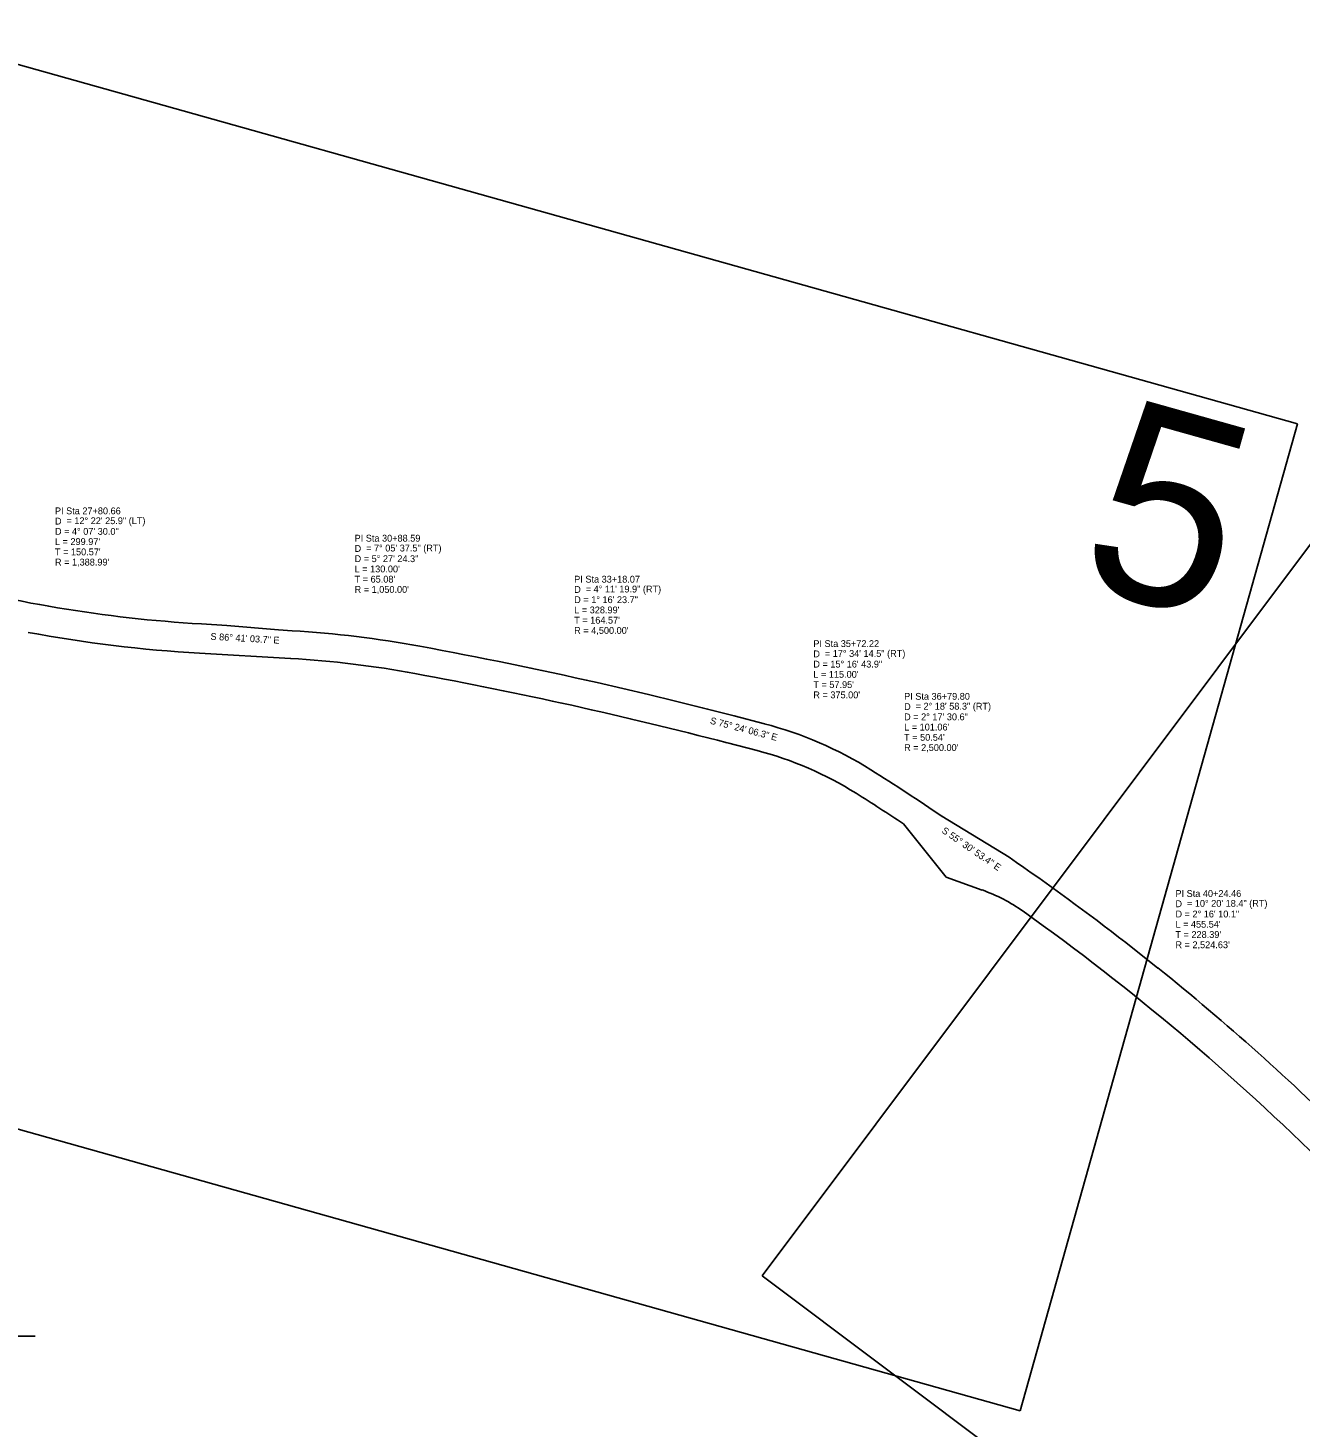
# Model space of a CAD drawing. Extents: x 925297 to 940193, y 663541 to 689899.
# Drawn here: x 929584 to 930888, y 684952 to 686386 of the extents above; entities that cross this region are included whole.
import ezdxf

# ---------------------------------------------------------------- set-up
doc = ezdxf.new("R2010")
doc.units = 0
for name, color, linetype in [('Default', 7, 'Continuous'), ('Exist Horizontal Alignment Curve and Spiral Data', 7, 'Continuous'), ('Exist Horizontal Alignment Direction Label', 7, 'Continuous'), ('Exist Horizontal Alignment Tick Large', 7, 'Continuous'), ('Prop DSN Text', 7, 'Continuous'), ('Prop Shade Light', 7, 'Continuous')]:
    doc.layers.add(name, color=color, linetype=linetype)

msp = doc.modelspace()

# ---------------------------------------------------------------- linework, layer by layer
at = {"layer": 'Default'}
for p, q in [((930884.9, 685980.5), (929440.8, 686386.2)), ((930601, 684969.7), (930884.9, 685980.5)), ((930966.1, 685948.1), (930336.5, 685107.8)), ((929156.9, 685375.3), (930601, 684969.7)), ((930336.5, 685107.8), (931536.9, 684208.3))]:
    msp.add_line(p, q, dxfattribs=at)
at = {"layer": 'Exist Horizontal Alignment Tick Large'}
msp.add_line((927400.8, 685045.9), (929591.6, 685045.9), dxfattribs=at)
at = {"layer": 'Prop Shade Light'}
for p, q in [((929762, 685775.7), (929788, 685774.2)), ((929788, 685774.2), (929841.2, 685769.6)), ((929841.2, 685769.6), (929855.1, 685768.6)), ((929853.5, 685740.2), (929760.2, 685745.6)), ((930167.6, 685715.6), (930220.2, 685703.3)), ((930308, 685681.4), (930338.8, 685673.4)), ((930331.6, 685645.9), (930300.9, 685653.9)), ((930520.8, 685578.6), (930589.5, 685536.6)), ((930525, 685516.1), (930481.4, 685570.8)), ((930562.1, 685503.1), (930525, 685516.1)), ((930709.1, 685449.2), (930742.1, 685423.2))]:
    msp.add_line(p, q, dxfattribs=at)
for centre, radius, start, end in [((929841.4, 687146.3), 1372.9, 254.3105, 266.6844), ((929841.4, 687146.3), 1403, 259.446, 266.6844), ((929793.6, 684706), 1064.4, 79.5906, 86.6844), ((929170.2, 681312.7), 4514.4, 77.2362, 79.5906), ((929793.6, 684706), 1036, 79.5906, 86.6844), ((929170.2, 681312.7), 4486, 75.4017, 79.5906), ((929170.2, 681312.7), 4514.4, 75.4017, 76.5504), ((930240.6, 685296.6), 389.4, 57.831, 75.4017), ((930240.6, 685296.6), 361, 57.831, 75.4017), ((929109.3, 683497.8), 2514.4, 55.8471, 57.831), ((929109.3, 683497.8), 2486, 56.5004, 57.831), ((929149.5, 683440.3), 2543.3, 52.1777, 55.5148), ((930506, 685344.1), 168.6, 54.5284, 70.5837), ((929149.5, 683440.3), 2506.2, 45.1764, 54.5284), ((929149.5, 683440.3), 2543.3, 45.1764, 51.2301)]:
    msp.add_arc(centre, radius, start, end, dxfattribs=at)

# ---------------------------------------------------------------- texts
at = {"layer": 'Exist Horizontal Alignment Curve and Spiral Data'}
for s, p in [('PI Sta 27+80.66', (929612, 685888)), ('D', (929612, 685877.5)), ('D = 4%%d 07\' 30.0"', (929612, 685867)), ('= 12%%d 22\' 25.9" (LT)', (929623.8, 685877.9)), ("L = 299.97'", (929612, 685856.5)), ('PI Sta 30+88.59', (929919, 685860)), ("T = 150.57'", (929612, 685846)), ('D', (929919, 685849.5)), ('D = 5%%d 27\' 24.3"', (929919, 685839)), ('= 7%%d 05\' 37.5" (RT)', (929930.8, 685849.9)), ("R = 1,388.99'", (929612, 685835.5)), ("L = 130.00'", (929919, 685828.5)), ("T = 65.08'", (929919, 685818)), ('PI Sta 33+18.07', (930144, 685818)), ("R = 1,050.00'", (929919, 685807.5)), ('D', (930144, 685807.5)), ('D = 1%%d 16\' 23.7"', (930144, 685797)), ('= 4%%d 11\' 19.9" (RT)', (930155.8, 685807.9)), ("L = 328.99'", (930144, 685786.5)), ("T = 164.57'", (930144, 685776)), ("R = 4,500.00'", (930144, 685765.5)), ('PI Sta 35+72.22', (930389, 685752)), ('D', (930389, 685741.5)), ('= 17%%d 34\' 14.5" (RT)', (930400.8, 685741.9)), ('D = 15%%d 16\' 43.9"', (930389, 685731)), ("T = 57.95'", (930389, 685710)), ("L = 115.00'", (930389, 685720.5)), ("R = 375.00'", (930389, 685699.5)), ('PI Sta 36+79.80', (930482, 685698)), ('D', (930482, 685687.5)), ('= 2%%d 18\' 58.3" (RT)', (930493.8, 685687.9)), ('D = 2%%d 17\' 30.6"', (930482, 685677)), ("L = 101.06'", (930482, 685666.5)), ("T = 50.54'", (930482, 685656)), ("R = 2,500.00'", (930482, 685645.5)), ('PI Sta 40+24.46', (930760, 685496)), ('D', (930760, 685485.5)), ('= 10%%d 20\' 18.4" (RT)', (930771.8, 685485.9)), ('D = 2%%d 16\' 10.1"', (930760, 685475)), ("T = 228.39'", (930760, 685454)), ("L = 455.54'", (930760, 685464.5)), ("R = 2,524.63'", (930760, 685443.5))]:
    msp.add_text(s, height=7, dxfattribs=at).set_placement(p)
at = {"layer": 'Exist Horizontal Alignment Direction Label'}
for s, rotation, p in [('S 86%%d 41\' 03.7" E', 356.6844, (929771.2, 685759.5)), ('S 75%%d 24\' 06.3" E', 345.4017, (930282.7, 685673.6)), ('S 55%%d 30\' 53.4" E', 325.5148, (930519.9, 685562.4))]:
    msp.add_text(s, height=7, rotation=rotation, dxfattribs=at).set_placement(p)
at = {"layer": 'Prop DSN Text'}
msp.add_text('5', height=200, rotation=344.3115, dxfattribs=at).set_placement((930655.2, 685817.7))

doc.saveas('drawing.dxf')
